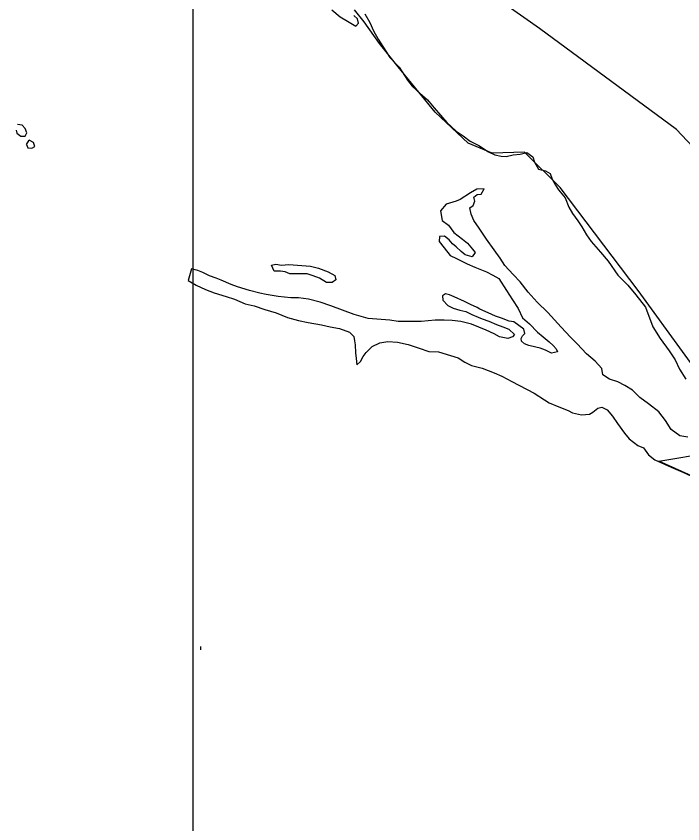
# Model space of a CAD drawing. Extents: x 1127717 to 1741049, y 2026793 to 2244711.
# Drawn here: x 1238090 to 1239404, y 2131782 to 2133375 of the extents above; entities that cross this region are included whole.
import ezdxf

# ---------------------------------------------------------------- set-up
doc = ezdxf.new("R2010")
doc.units = 0
for name, color, linetype in [('1', 7, 'Continuous'), ('5', 7, 'Continuous'), ('6', 7, 'Continuous'), ('9', 7, 'Continuous')]:
    doc.layers.add(name, color=color, linetype=linetype)

msp = doc.modelspace()

# ---------------------------------------------------------------- linework, layer by layer
at = {"layer": '1'}
msp.add_lwpolyline([(1238438.2, 2155644.2), (1269451.6, 2155644.2), (1269451.6, 2123596.1), (1238438.2, 2123596.1)], close=True, dxfattribs=at)
at = {"layer": '5'}
msp.add_lwpolyline([(1238453.9, 2132124.8), (1238453.9, 2132131.3)], dxfattribs=at)
at = {"layer": '6'}
for points in [[(1239540.4, 2132992.6), (1239391.6, 2133151.5), (1239121.6, 2133350.7), (1238623.4, 2133701.2)], [(1239501.3, 2132578.5), (1239315.8, 2132833.5), (1239162, 2133037), (1239091.6, 2133106.4), (1239028.3, 2133104.5), (1238980.6, 2133124.3), (1238915.5, 2133185.7), (1238843, 2133274.6), (1238805.9, 2133320.6), (1238775.4, 2133363.6), (1238756.8, 2133387.4)], [(1239460.3, 2132450), (1239356.8, 2132496.7), (1239458.5, 2132514.3)]]:
    msp.add_lwpolyline(points, dxfattribs=at)
at = {"layer": '9'}
for points in [[(1238712.2, 2133387.5), (1238728.5, 2133373.8), (1238743.1, 2133364.7), (1238759.3, 2133355), (1238764.7, 2133361.2), (1238762.5, 2133369.6), (1238755.3, 2133376)], [(1238777.2, 2133379.5), (1238786.6, 2133362.2), (1238794, 2133345.9), (1238803.4, 2133329.5), (1238818.4, 2133305.9), (1238826.2, 2133293), (1238844.6, 2133274), (1238861.2, 2133248.3), (1238870, 2133237), (1238885.3, 2133222.8), (1238900.6, 2133209.7), (1238913.4, 2133194), (1238926.2, 2133179.8), (1238938.6, 2133165), (1238956.9, 2133147.9), (1238971.1, 2133138.8), (1238984.4, 2133128.1), (1239001.5, 2133119.5), (1239020.8, 2133107.4), (1239033.4, 2133101.2), (1239046, 2133098.5), (1239055.9, 2133098.2), (1239069.3, 2133101), (1239083.3, 2133102.9), (1239096.2, 2133105.7), (1239108.4, 2133097.5), (1239111.6, 2133086.5), (1239119.4, 2133072.7), (1239133, 2133070), (1239142.1, 2133064.2), (1239146.3, 2133053.3), (1239152.6, 2133041.4), (1239158.8, 2133032.1), (1239172.2, 2133016.4), (1239179.1, 2132998), (1239186.4, 2132985.6), (1239196.7, 2132971.4), (1239204.5, 2132959.5), (1239213.9, 2132943.2), (1239223.2, 2132930.4), (1239241.6, 2132909.4), (1239256.5, 2132891.2), (1239276.1, 2132864.1), (1239295.6, 2132844), (1239311.5, 2132824.9), (1239330.6, 2132800.8), (1239345, 2132762.1), (1239359.5, 2132738.9), (1239377, 2132714.8), (1239388.9, 2132697), (1239397.4, 2132678.7), (1239409.8, 2132659)], [(1238089.5, 2133149.9), (1238090.7, 2133143.9), (1238098.8, 2133138.1), (1238107.3, 2133137.8), (1238110.6, 2133144.9), (1238107.4, 2133153.3), (1238101.3, 2133159.7), (1238092.3, 2133161)], [(1238110.2, 2133121.9), (1238112.3, 2133114.9), (1238120.3, 2133114.1), (1238126.2, 2133117.7), (1238123.6, 2133125.7), (1238115.5, 2133130)], [(1238110.2, 2133121.9), (1238115.5, 2133130)], [(1239380.7, 2132559.7), (1239369.8, 2132577.4), (1239356.5, 2132594.6), (1239336.1, 2132610.2), (1239319.4, 2132622.3), (1239305, 2132637), (1239289.3, 2132646.1), (1239275.7, 2132653.3), (1239259.1, 2132658.9), (1239246.4, 2132667.1), (1239244.1, 2132679.6), (1239230.8, 2132694.3), (1239214, 2132708.9), (1239195.5, 2132728.5), (1239182.3, 2132741.7), (1239163.8, 2132761.3), (1239137.7, 2132790.2), (1239116.7, 2132810.8), (1239099.3, 2132830.4), (1239083.3, 2132851), (1239069.5, 2132865.2), (1239053.1, 2132882.9), (1239043.8, 2132897.7), (1239031.9, 2132913.9), (1239016.9, 2132935.1), (1239002.4, 2132956.3), (1238992.1, 2132971.5), (1238986.8, 2132983.9), (1238984, 2132996.9), (1238990.4, 2133001.5), (1238993.7, 2133009.6), (1238992, 2133017.6), (1238998.4, 2133022.7), (1239006.3, 2133023.9), (1239012.1, 2133034.1), (1238998.1, 2133033.8), (1238985.3, 2133026.4), (1238965.2, 2133012.9), (1238956.8, 2133009.7), (1238937.4, 2133003.8), (1238926.3, 2132990.5), (1238929.2, 2132971.5), (1238941.9, 2132962.3), (1238952.2, 2132948.1), (1238969.5, 2132934.9), (1238979.7, 2132927.2), (1238989.5, 2132915.4), (1238994.6, 2132908.5), (1238988.3, 2132900.3), (1238974.8, 2132904), (1238966.6, 2132910.8), (1238956.9, 2132919.6), (1238949.8, 2132925.5), (1238943.1, 2132933.3), (1238933.9, 2132941.1), (1238924, 2132939.9), (1238923.7, 2132930.4), (1238933.5, 2132918.1), (1238945.3, 2132902.8), (1238957.5, 2132896.6), (1238978.7, 2132886.1), (1238993.8, 2132879.4), (1239017, 2132870.5), (1239029.1, 2132863.8), (1239041.3, 2132857), (1239056.3, 2132833.9), (1239068.2, 2132815.1), (1239079.1, 2132797.9), (1239087.5, 2132780), (1239101.3, 2132767.8), (1239117.2, 2132751.2), (1239128.8, 2132742.5), (1239140.1, 2132732.2), (1239148.2, 2132725.4), (1239154.4, 2132718.5), (1239156.5, 2132712.6)], [(1239156.5, 2132712.6), (1239145.1, 2132710.3), (1239133, 2132716), (1239122.4, 2132719.8), (1239113.9, 2132721.6), (1239100.3, 2132725.3), (1239091.7, 2132728.6), (1239086.1, 2132733.9), (1239085, 2132738.9), (1239087.9, 2132744), (1239092.2, 2132749.1), (1239090.6, 2132757.1), (1239070.7, 2132771.6), (1239061.7, 2132773.4), (1239046.6, 2132779.1), (1239034.5, 2132783.3), (1239019.9, 2132789.9), (1239003.8, 2132797.1), (1238998.7, 2132800), (1238985.6, 2132806.1), (1238973.5, 2132811.9), (1238953.3, 2132821.4), (1238943.7, 2132825.2), (1238936.2, 2132827), (1238930.3, 2132822.9), (1238931, 2132814.9), (1238940.7, 2132804.1), (1238951.3, 2132798.8), (1238964.4, 2132794.6), (1238976.4, 2132791.9), (1238988.1, 2132786.2), (1239000.7, 2132781), (1239008.2, 2132777.6), (1239021.3, 2132772.9), (1239036.4, 2132766.8), (1239049, 2132762.1), (1239061.1, 2132757.4), (1239071.8, 2132747.1), (1239068, 2132742), (1239058.6, 2132738.8), (1239042.5, 2132742.4), (1239031.9, 2132748.2), (1239016.2, 2132755.3), (1239001.6, 2132761.5), (1238987, 2132767.1), (1238966.4, 2132772.6), (1238948.9, 2132774.7), (1238933.4, 2132775.4), (1238915.5, 2132774.9), (1238888.1, 2132772.8), (1238861.6, 2132772.7), (1238842.7, 2132772.7), (1238826.1, 2132774.8), (1238783.6, 2132778.3), (1238756, 2132786.2), (1238732.8, 2132795.1), (1238709.7, 2132803.6), (1238689, 2132810.6), (1238665.9, 2132816.6), (1238645.9, 2132819.1), (1238630.9, 2132819.3), (1238605.9, 2132821.7), (1238582.4, 2132825.6), (1238569.8, 2132828.3), (1238549.3, 2132833.4), (1238526.1, 2132840.8), (1238513.5, 2132845.5), (1238493.4, 2132854.1), (1238483.8, 2132858.3), (1238470.7, 2132862.5), (1238457.6, 2132869.2), (1238447.5, 2132873), (1238442.5, 2132874.4), (1238434.9, 2132876.2), (1238428.5, 2132853.5), (1238444.7, 2132843.9), (1238462.9, 2132835.3), (1238480, 2132829.2), (1238503.6, 2132821.8), (1238519.7, 2132816.6), (1238540.9, 2132807.1), (1238558.5, 2132803.5), (1238580.1, 2132796), (1238602.2, 2132789.6), (1238624.4, 2132780.6), (1238646.5, 2132774.6), (1238665, 2132770.5), (1238691.6, 2132766.1), (1238708.7, 2132762), (1238726.7, 2132758.5), (1238746.8, 2132751.4), (1238755, 2132742.6), (1238756.7, 2132734.6), (1238757.9, 2132726.7), (1238758.3, 2132710.6), (1238759.6, 2132699.7), (1238761.4, 2132687.2), (1238768.2, 2132693.8), (1238773.9, 2132703.5), (1238779.3, 2132711.1), (1238791.4, 2132722.9)], [(1238669.9, 2132881.8), (1238685.9, 2132877.7), (1238704.6, 2132870.6), (1238717.7, 2132863.4), (1238719.9, 2132854.4), (1238712.6, 2132849.7), (1238701.1, 2132849.5), (1238687.4, 2132857.7), (1238675.3, 2132862.4), (1238663.2, 2132866.6), (1238649.3, 2132866.8), (1238629.3, 2132866.3), (1238620.2, 2132870.6), (1238610.7, 2132871.9), (1238598.2, 2132871.6), (1238593, 2132883.5), (1238601.4, 2132885.7), (1238612.4, 2132883.9), (1238627.4, 2132884.8), (1238635.4, 2132884.5)], [(1238635.4, 2132884.5), (1238669.9, 2132881.8)], [(1238791.4, 2132722.9), (1238806.7, 2132730.3), (1238822.6, 2132733.2), (1238841.6, 2132731.6), (1238862.7, 2132727.1), (1238884.3, 2132720.1), (1238903, 2132713.1), (1238921.9, 2132712.5), (1238945.6, 2132705.6), (1238961.2, 2132700.9), (1238974.3, 2132692.2), (1238987, 2132685.5), (1239008.6, 2132680.5), (1239032.2, 2132671.1), (1239046.9, 2132664.4), (1239066.6, 2132654.4), (1239110.6, 2132630.9), (1239131.3, 2132617.8), (1239140.4, 2132612), (1239159.6, 2132604), (1239177.7, 2132596.9), (1239186.3, 2132592.1), (1239204.4, 2132588.5), (1239219.8, 2132589.9), (1239226.7, 2132593.6), (1239236.5, 2132601.3), (1239244.5, 2132603.5), (1239254.6, 2132598.2), (1239265.3, 2132586), (1239275.2, 2132571.2), (1239289.1, 2132552.5), (1239298.4, 2132540.7), (1239315.1, 2132528.1), (1239326.2, 2132523.3), (1239336, 2132509.5), (1239348.8, 2132499.3), (1239381, 2132485.1), (1239403.7, 2132475.6), (1239437, 2132459.9)], [(1239414, 2132544.4), (1239398, 2132547.1), (1239380.7, 2132559.7)]]:
    msp.add_lwpolyline(points, dxfattribs=at)

doc.saveas('drawing.dxf')
